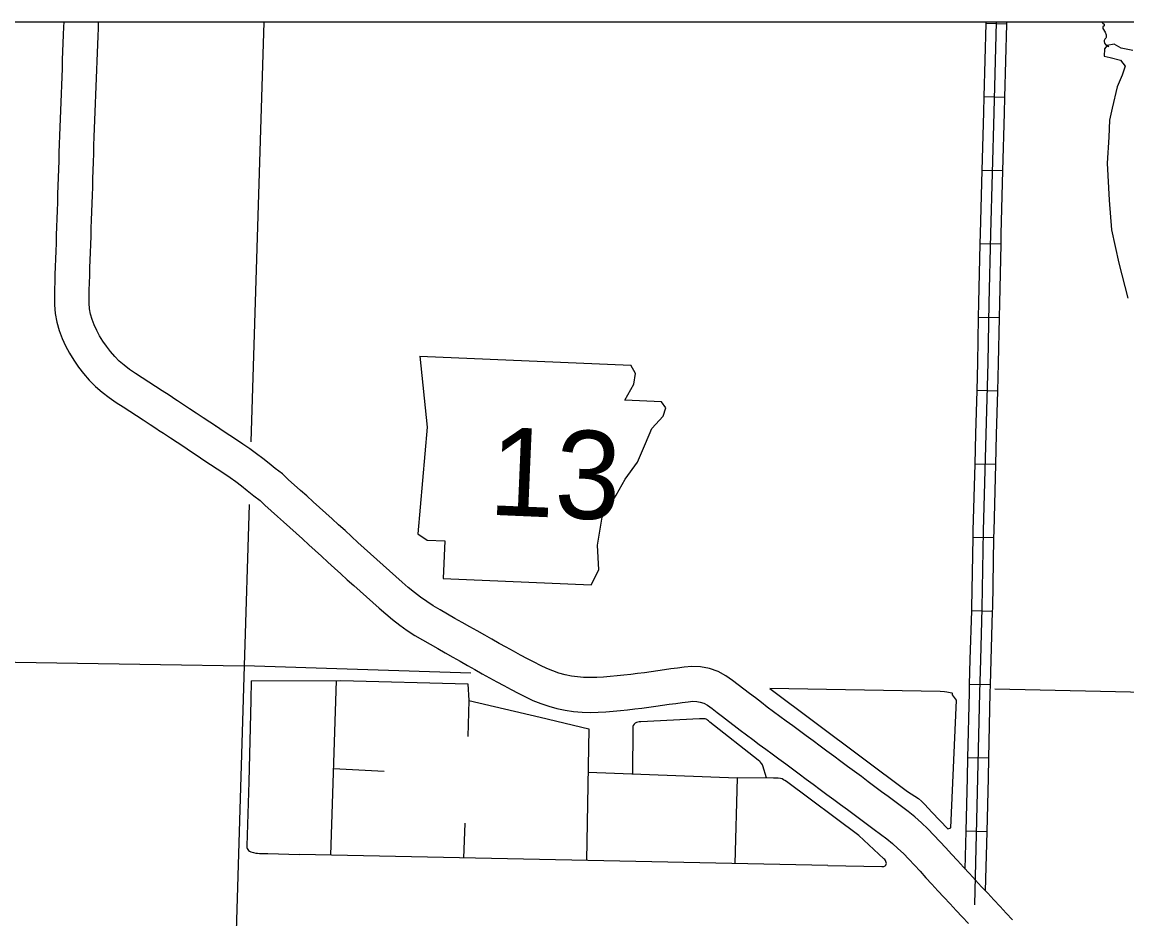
# Model space of a CAD drawing. Extents: x 1196286 to 1268366, y 2040822 to 2082115.
# Drawn here: x 1221760 to 1224740, y 2063179 to 2065597 of the extents above; entities that cross this region are included whole.
import ezdxf

# ---------------------------------------------------------------- set-up
doc = ezdxf.new("R2010")
doc.units = 0
for name, color, linetype in [('60', 7, 'Continuous'), ('61', 7, 'Continuous'), ('62', 7, 'Continuous'), ('Level 78', 7, 'Continuous'), ('Level 8', 7, 'Continuous'), ('Level 87', 7, 'Continuous')]:
    doc.layers.add(name, color=color, linetype=linetype)

msp = doc.modelspace()

# ---------------------------------------------------------------- linework, layer by layer
at = {"layer": '60'}
for points in [[(1222411.6, 2065596.8), (1222377.2, 2064465.2)], [(1222372.1, 2064296.2), (1222358.8, 2063861.1)], [(1220286.5, 2063894.5), (1222133.3, 2063864.7)], [(1222133.3, 2063864.7), (1222358.8, 2063861.1)], [(1222358.8, 2063861.1), (1222299.8, 2061893.3)], [(1222970.7, 2063842), (1222358.8, 2063861.1)], [(1225482.7, 2063774.2), (1224383.9, 2063798.4)]]:
    msp.add_lwpolyline(points, dxfattribs=at)
at = {"layer": '61'}
for p, q in [((1224416.4, 2065591.4), (1224360.2, 2065593)), ((1224410.9, 2065393.5), (1224354.7, 2065395)), ((1224405.6, 2065195.6), (1224349.4, 2065197.1)), ((1224400.4, 2064997.8), (1224344.2, 2064999)), ((1224396.2, 2064800), (1224339.9, 2064800.9)), ((1224391.9, 2064601.7), (1224335.6, 2064603.3)), ((1224386.4, 2064403.8), (1224330.2, 2064405.3)), ((1224381.3, 2064206.1), (1224325.1, 2064207.1)), ((1224377.7, 2064007.8), (1224321.4, 2064009.5)), ((1224371.8, 2063810), (1224315.6, 2063811.5)), ((1224367.5, 2063612.2), (1224311.3, 2063613.4)), ((1224362.8, 2063414.2), (1224306.5, 2063415.6))]:
    msp.add_line(p, q, dxfattribs=at)
for points in [[(1224329.7, 2063216.9), (1224338.2, 2063559.8), (1224343.1, 2063789), (1224345.5, 2063877.7), (1224349.8, 2064017.3), (1224353.5, 2064225.6), (1224360.4, 2064485.9), (1224365.9, 2064677.9), (1224368.7, 2064839.4), (1224372.9, 2065026.4), (1224381.7, 2065353.1), (1224388.4, 2065596.8)], [(1224354.7, 2065395), (1224360.2, 2065593)], [(1224360.2, 2065593), (1224360.3, 2065596.8)], [(1224410.9, 2065393.5), (1224416.4, 2065591.4)], [(1224416.4, 2065591.4), (1224416.5, 2065596.8)], [(1224349.4, 2065197.1), (1224353.6, 2065353.9), (1224354.7, 2065395)], [(1224405.6, 2065195.6), (1224409.8, 2065352.4), (1224410.9, 2065393.5)], [(1224344.2, 2064999), (1224344.8, 2065027.1), (1224349.4, 2065197.1)], [(1224400.4, 2064997.8), (1224401.1, 2065025.7), (1224405.6, 2065195.6)], [(1224339.9, 2064800.9), (1224340.6, 2064840), (1224344.2, 2064999)], [(1224396.2, 2064800), (1224396.9, 2064838.9), (1224400.4, 2064997.8)], [(1224335.6, 2064603.3), (1224337.8, 2064678.6), (1224339.9, 2064800.9)], [(1224391.9, 2064601.7), (1224394, 2064677.3), (1224396.2, 2064800)], [(1224330.2, 2064405.3), (1224332.3, 2064486.6), (1224335.6, 2064603.3)], [(1224386.4, 2064403.8), (1224388.5, 2064485.1), (1224391.9, 2064601.7)], [(1224325.1, 2064207.1), (1224325.4, 2064226.3), (1224330.2, 2064405.3)], [(1224381.3, 2064206.1), (1224381.6, 2064225), (1224386.4, 2064403.8)], [(1224321.4, 2064009.5), (1224321.7, 2064018), (1224325.1, 2064207.1)], [(1224377.7, 2064007.8), (1224377.9, 2064016.6), (1224381.3, 2064206.1)], [(1224315.6, 2063811.5), (1224317.3, 2063878.5), (1224321.4, 2064009.5)], [(1224371.8, 2063810), (1224373.6, 2063876.9), (1224377.7, 2064007.8)], [(1224311.3, 2063613.4), (1224315, 2063789.7), (1224315.6, 2063811.5)], [(1224367.5, 2063612.2), (1224371.2, 2063788.3), (1224371.8, 2063810)], [(1224306.5, 2063415.6), (1224310.1, 2063560.5), (1224311.3, 2063613.4)], [(1224362.8, 2063414.2), (1224366.4, 2063559.2), (1224367.5, 2063612.2)], [(1224304, 2063313.4), (1224306.5, 2063415.6)], [(1224358.8, 2063254.5), (1224362.8, 2063414.2)]]:
    msp.add_lwpolyline(points, dxfattribs=at)
at = {"layer": '62'}
for points in [[(1224673.1, 2065596.8), (1224673.6, 2065595.4), (1224675.1, 2065593.6), (1224678.3, 2065591.1), (1224678.8, 2065589.1), (1224678.4, 2065587.1), (1224675.1, 2065584.3), (1224674.6, 2065582.2), (1224675.3, 2065580), (1224681.3, 2065569.3), (1224684, 2065562.5), (1224684.3, 2065559.1), (1224683.8, 2065555.3), (1224683, 2065553.3), (1224680.8, 2065551.2), (1224679.8, 2065549.4), (1224679, 2065547.1), (1224678.9, 2065544.2), (1224679.9, 2065540), (1224681.8, 2065536.5), (1224686.5, 2065533.4), (1224691.5, 2065531.4)], [(1224756.2, 2065519.9), (1224724.7, 2065526.7), (1224705.8, 2065537.2), (1224686.5, 2065533.4), (1224679.1, 2065524.6), (1224678.2, 2065505.3), (1224694.7, 2065501.8), (1224722.7, 2065494.3), (1224735.1, 2065478), (1224727.1, 2065453.4), (1224713.3, 2065422.3), (1224699.8, 2065364.8), (1224692.9, 2065332.1), (1224691, 2065286.6), (1224686.6, 2065216.3), (1224692, 2065116.7), (1224698.2, 2065036.6), (1224717.9, 2064947.4), (1224742.8, 2064852.4)], [(1222377.5, 2063821.2), (1222376.6, 2063768.8), (1222371.4, 2063549), (1222365.9, 2063375.8), (1222365.9, 2063373.3), (1222366.3, 2063370.7), (1222367.3, 2063368.6), (1222368.8, 2063366.2), (1222370.9, 2063363.9), (1222373.7, 2063361.8), (1222376.5, 2063360.2), (1222380.4, 2063358.8), (1222383.7, 2063357.9), (1222390.8, 2063356.6), (1222394.7, 2063356.2), (1222400.2, 2063355.7), (1222422.3, 2063355.4), (1222507.7, 2063352.7)], [(1222377.5, 2063821.2), (1222619.8, 2063821.6), (1222961.8, 2063812.5), (1222965.3, 2063768.4), (1223157.7, 2063723.5), (1223288.7, 2063691.4)], [(1222607, 2063822), (1222592.2, 2063350.9)], [(1222965.3, 2063768.4), (1222962, 2063671.3)], [(1223767.5, 2063559.7), (1223757.7, 2063591.9), (1223756.7, 2063594.6), (1223755.3, 2063597.3), (1223753.7, 2063599.2), (1223751.8, 2063601.5), (1223749.7, 2063603.7), (1223745.2, 2063607), (1223615.1, 2063709.9), (1223611.1, 2063713.2), (1223608.6, 2063715.3), (1223607, 2063716.5), (1223604.9, 2063717.7), (1223602.7, 2063718.4), (1223600.1, 2063718.7), (1223596.4, 2063718.7), (1223592.1, 2063718.5), (1223586.9, 2063718.3), (1223429, 2063710.5), (1223424.2, 2063710.3), (1223420.7, 2063709.9), (1223416.7, 2063709), (1223413.7, 2063707.1), (1223410.8, 2063704.6), (1223408, 2063700.9), (1223407.2, 2063697.7), (1223406.9, 2063693.2), (1223406.7, 2063570.4)], [(1223288.7, 2063691.4), (1223281.9, 2063336.5)], [(1222599.5, 2063584.3), (1222736.9, 2063577.7)], [(1223286.5, 2063575), (1223688.9, 2063559.7), (1223682.6, 2063328.1)], [(1223933.2, 2063322.9), (1224078.5, 2063320.6), (1224084.1, 2063320.7), (1224086.2, 2063321.2), (1224088.2, 2063322.3), (1224089.9, 2063324.4), (1224090.7, 2063326.4), (1224091.1, 2063328.9), (1224090.8, 2063331.6), (1224090, 2063334.2), (1224088.8, 2063336.7), (1224086.9, 2063339.3), (1224084.5, 2063341.1), (1224016.6, 2063403.8), (1223821.3, 2063549.2), (1223817, 2063552.6), (1223813.9, 2063554.5), (1223809.9, 2063556.4), (1223805.6, 2063557.5), (1223799.6, 2063558.3), (1223794, 2063558.5), (1223786.6, 2063558.8), (1223688.9, 2063559.7)], [(1222954, 2063437), (1222950.9, 2063343.4)], [(1223933.2, 2063322.9), (1222507.7, 2063352.7)]]:
    msp.add_lwpolyline(points, dxfattribs=at)
msp.add_lwpolyline([(1224236.6, 2063792.1), (1223777, 2063800.3), (1224148.3, 2063522.8), (1224177.5, 2063503.4), (1224186.1, 2063496.2), (1224194.9, 2063487.3), (1224214.1, 2063467), (1224257.1, 2063422.2), (1224265.4, 2063424.6), (1224280.2, 2063768.7), (1224269.4, 2063783.7), (1224269.2, 2063786.9), (1224268.6, 2063787.6), (1224263.1, 2063788.9), (1224254.2, 2063790.5), (1224248, 2063791.1)], close=True, dxfattribs=at)
at = {"layer": 'Level 78'}
for p, q in [((1222832.3, 2064696.3), (1222852.7, 2064505)), ((1223414.5, 2064649.2), (1223402.3, 2064671.6)), ((1223410.1, 2064620.8), (1223414.5, 2064649.2)), ((1223386, 2064577.4), (1223410.1, 2064620.8)), ((1223484.3, 2064573.2), (1223386, 2064577.4)), ((1223496.3, 2064556.8), (1223484.3, 2064573.2)), ((1223458.9, 2064501.2), (1223489, 2064534.9)), ((1223489, 2064534.9), (1223496.3, 2064556.8)), ((1222852.7, 2064505), (1222827.7, 2064217.1)), ((1223441.3, 2064460.7), (1223458.9, 2064501.2)), ((1223420.1, 2064410.8), (1223441.3, 2064460.7)), ((1223386.4, 2064364.6), (1223420.1, 2064410.8)), ((1223362.3, 2064321.2), (1223386.4, 2064364.6)), ((1223324.9, 2064262.5), (1223362.3, 2064321.2)), ((1223312.1, 2064186.8), (1223324.9, 2064262.5)), ((1222827.7, 2064217.1), (1222852.3, 2064200.2)), ((1222852.3, 2064200.2), (1222899.9, 2064198.1)), ((1222899.9, 2064198.1), (1222895.5, 2064096.7)), ((1223315.6, 2064120), (1223312.1, 2064186.8)), ((1223294.8, 2064079.6), (1223315.6, 2064120)), ((1222895.5, 2064096.7), (1223294.8, 2064079.6))]:
    msp.add_line(p, q, dxfattribs=at)
msp.add_lwpolyline([(1222832.3, 2064696.3), (1223402.3, 2064671.6)], dxfattribs=at)
at = {"layer": 'Level 8'}
msp.add_lwpolyline([(1241590.6, 2065596.8), (1214332.8, 2065596.8), (1214332.8, 2047966.3), (1241590.6, 2047966.3)], close=True, dxfattribs=at)
at = {"layer": 'Level 87'}
for p, q in [((1221966.2, 2065596.8), (1221872.4, 2065596.8)), ((1222284.1, 2064506.3), (1222284.1, 2064506.2))]:
    msp.add_line(p, q, dxfattribs=at)
for points in [[(1221872.4, 2065596.8), (1221871.9, 2065584.3), (1221871, 2065562.1), (1221870.1, 2065539.8), (1221869.3, 2065517.3), (1221868.4, 2065494.7), (1221867.6, 2065472.1), (1221866.7, 2065449.3), (1221865.9, 2065426.5), (1221865.2, 2065403.8), (1221864.3, 2065381.4), (1221863.4, 2065358.7), (1221862.6, 2065335.9), (1221861.8, 2065313.3), (1221861, 2065290.7), (1221860.1, 2065268), (1221859.3, 2065245.2), (1221858.6, 2065222.6), (1221858, 2065200.1), (1221857.3, 2065177.6), (1221856.5, 2065155.2), (1221855.8, 2065133), (1221855.1, 2065110.8), (1221854.3, 2065088.6), (1221853.6, 2065066.5), (1221852.8, 2065044.5), (1221852.1, 2065022.6), (1221851.4, 2065000.9), (1221850.6, 2064979.5), (1221849.9, 2064958.3), (1221849.2, 2064937.3), (1221848.6, 2064916.7), (1221848, 2064896.8), (1221847.4, 2064877), (1221846.9, 2064856.5), (1221847.1, 2064834.7), (1221849, 2064811.5), (1221853.3, 2064788.1), (1221859.8, 2064765.6), (1221867.8, 2064744.2), (1221877.1, 2064724), (1221887.5, 2064704.4), (1221899.3, 2064685.3), (1221912.2, 2064667), (1221925.9, 2064649.6), (1221940.8, 2064632), (1221957.7, 2064614.8), (1221976.1, 2064598.8), (1221995.2, 2064584.4), (1222014, 2064571.6), (1222032.2, 2064559.6), (1222050.3, 2064547.8), (1222068.5, 2064536), (1222086.7, 2064524.2), (1222105, 2064512.3), (1222123.4, 2064500.3), (1222128.2, 2064497.1)], [(1222179.5, 2064575.6), (1222174.7, 2064578.7), (1222156.3, 2064590.7), (1222137.8, 2064602.8), (1222119.4, 2064614.7), (1222101.4, 2064626.4), (1222083.7, 2064638), (1222066.2, 2064649.5), (1222049.8, 2064660.6), (1222035.2, 2064671.6), (1222022.1, 2064683.1), (1222010, 2064695.4), (1221998.5, 2064708.8), (1221987.5, 2064723), (1221977.5, 2064737), (1221968.9, 2064751.1), (1221961.2, 2064765.6), (1221954.4, 2064780.3), (1221948.9, 2064795), (1221944.7, 2064809.6), (1221942, 2064823.9), (1221940.8, 2064839), (1221940.7, 2064855.8), (1221941.1, 2064874.3), (1221941.7, 2064893.9), (1221942.3, 2064914.1), (1221942.9, 2064934.4), (1221943.5, 2064955.1), (1221944.3, 2064976.1), (1221945.1, 2064997.7), (1221945.8, 2065019.4), (1221946.5, 2065041.3), (1221947.3, 2065063.3), (1221948, 2065085.5), (1221948.8, 2065107.6), (1221949.5, 2065129.9), (1221950.3, 2065152.3), (1221951, 2065174.7), (1221951.7, 2065197.2), (1221952.3, 2065219.7), (1221953, 2065242.2), (1221953.8, 2065264.6), (1221954.7, 2065287.1), (1221955.5, 2065309.9), (1221956.3, 2065332.6), (1221957.1, 2065355.2), (1221958, 2065377.8), (1221958.9, 2065400.6), (1221959.6, 2065423.4), (1221960.3, 2065445.9), (1221961.2, 2065468.5), (1221962.1, 2065491.2), (1221962.9, 2065513.7), (1221963.8, 2065536.1), (1221964.7, 2065558.5), (1221965.6, 2065580.7), (1221966.2, 2065596.8)], [(1222284.1, 2064506.3), (1222266, 2064518.3), (1222247.9, 2064530.3), (1222229.8, 2064542.5), (1222211.5, 2064554.6), (1222193, 2064566.7), (1222179.5, 2064575.6)], [(1222284.1, 2064506.2), (1222284, 2064506.3), (1222284.1, 2064506.3)], [(1224060.1, 2063535.6), (1224041.9, 2063549.1), (1224023.6, 2063562.8), (1224005.1, 2063576.5), (1223986.5, 2063590.3), (1223967.9, 2063604), (1223949.3, 2063617.7), (1223930.8, 2063631.4), (1223912.2, 2063645.2), (1223893.6, 2063659), (1223875.2, 2063672.7), (1223856.9, 2063686.1), (1223838.8, 2063699.4), (1223821, 2063712.4), (1223803.7, 2063725.2), (1223786.7, 2063737.8), (1223770, 2063750.3), (1223753.9, 2063762.5), (1223737.9, 2063774.8), (1223722.2, 2063786.8), (1223706.7, 2063798.8), (1223691.5, 2063810.5), (1223675.9, 2063822.3), (1223658.4, 2063834.4), (1223637.6, 2063846.2), (1223613.9, 2063854.7), (1223589.7, 2063859.2), (1223566.2, 2063859.8), (1223545.4, 2063857.9), (1223527.3, 2063855.4), (1223509.9, 2063853), (1223492.3, 2063850.5), (1223474.5, 2063848), (1223456.5, 2063845.5), (1223438.3, 2063843), (1223419.9, 2063840.6), (1223401.6, 2063838.3), (1223383.3, 2063836.3), (1223364.8, 2063834.4), (1223346.3, 2063832.6), (1223328, 2063831.2), (1223309.7, 2063830.2), (1223291.9, 2063829.8), (1223274.6, 2063830.2), (1223257.8, 2063831.4), (1223241.4, 2063833.8), (1223224.9, 2063837.4), (1223208.1, 2063842), (1223191.6, 2063847.6), (1223175.3, 2063854.3), (1223158.4, 2063862.1), (1223140.9, 2063871), (1223122.8, 2063880.4), (1223104.3, 2063890.5), (1223085.3, 2063900.8), (1223066, 2063911.4), (1223046.6, 2063922.1), (1223027.2, 2063933), (1223007.6, 2063944.1), (1222987.8, 2063955.4), (1222967.5, 2063966.8), (1222947.2, 2063978.1), (1222927.1, 2063989.4), (1222906.9, 2064000.9), (1222887.2, 2064012.2), (1222868.6, 2064023.3), (1222851.2, 2064034.5), (1222834.6, 2064046.3), (1222818.2, 2064059.2), (1222801.6, 2064073), (1222785, 2064087.4), (1222768.1, 2064102.4), (1222751, 2064117.6), (1222733.9, 2064132.8), (1222716.7, 2064148.1), (1222699.6, 2064163.4), (1222682.7, 2064178.7), (1222665.5, 2064194.3), (1222648.4, 2064209.9), (1222631.1, 2064225.9), (1222613.6, 2064241.8), (1222596.2, 2064257.5), (1222578.9, 2064273.1), (1222561.7, 2064288.6), (1222544.7, 2064304), (1222527.7, 2064319.3), (1222510.9, 2064334.4), (1222494.2, 2064349.3), (1222478.6, 2064362.9), (1222462.6, 2064378.7), (1222442.4, 2064393.6), (1222426.3, 2064406.7), (1222409.5, 2064420.2), (1222392.6, 2064433.4), (1222373.9, 2064446.6), (1222355.5, 2064458.7), (1222337.8, 2064470.5), (1222319.9, 2064482.4), (1222302.1, 2064494.3), (1222284.1, 2064506.3)], [(1222128.2, 2064497.1), (1222141.7, 2064488.3), (1222159.8, 2064476.4), (1222177.8, 2064464.5), (1222195.9, 2064452.4), (1222214, 2064440.3), (1222232.1, 2064428.3), (1222232.1, 2064428.2)], [(1222232.1, 2064428.2), (1222250.1, 2064416.2), (1222268, 2064404.3), (1222285.9, 2064392.5), (1222303.7, 2064380.6), (1222321.1, 2064369.1), (1222336.6, 2064358.2), (1222351.3, 2064346.6), (1222367.4, 2064333.9), (1222384.8, 2064319.5), (1222401.6, 2064307.2), (1222414.8, 2064294.2), (1222432.1, 2064279), (1222448.5, 2064264.4), (1222465.1, 2064249.6), (1222481.8, 2064234.5), (1222498.9, 2064219), (1222516.1, 2064203.5), (1222533.4, 2064187.9), (1222550.7, 2064172.3), (1222567.8, 2064156.7), (1222585, 2064140.8), (1222602.4, 2064125), (1222619.7, 2064109.3), (1222637, 2064093.6), (1222654.3, 2064078.1), (1222671.6, 2064062.8), (1222688.8, 2064047.5), (1222705.9, 2064032.3), (1222723.1, 2064017), (1222740.9, 2064001.5), (1222759.3, 2063986.2), (1222778.5, 2063971.2), (1222798.6, 2063956.9), (1222819.2, 2063943.6), (1222839.9, 2063931.2), (1222860.4, 2063919.5), (1222880.9, 2063907.8), (1222901.4, 2063896.3), (1222921.7, 2063885), (1222941.6, 2063873.8), (1222961.4, 2063862.6), (1222981.2, 2063851.3), (1223001, 2063840.2), (1223020.8, 2063829.3), (1223040.3, 2063818.6), (1223059.4, 2063808.1), (1223078.7, 2063797.7), (1223098, 2063787.6), (1223117.6, 2063777.7), (1223137.8, 2063768.3), (1223158.9, 2063759.7), (1223180.5, 2063752.4), (1223202.3, 2063746.3), (1223224.7, 2063741.5), (1223247.6, 2063738.1), (1223270.2, 2063736.5), (1223292.1, 2063736), (1223313.4, 2063736.5), (1223334, 2063737.6), (1223354.3, 2063739.2), (1223374, 2063741.1), (1223393.3, 2063743.1), (1223412.5, 2063745.2), (1223431.6, 2063747.6), (1223450.7, 2063750), (1223469.4, 2063752.6), (1223487.6, 2063755.2), (1223505.4, 2063757.7), (1223522.9, 2063760.2), (1223540, 2063762.5), (1223556.1, 2063764.7), (1223569.4, 2063766), (1223579.9, 2063765.7), (1223589.3, 2063763.9), (1223598.4, 2063760.6), (1223608.5, 2063755), (1223620.8, 2063746.4), (1223634.7, 2063735.9), (1223649.5, 2063724.5), (1223665, 2063712.6), (1223680.8, 2063700.4), (1223697, 2063688), (1223713.7, 2063675.3), (1223730.7, 2063662.7), (1223747.9, 2063649.8), (1223765.6, 2063636.8), (1223783.4, 2063623.8), (1223801.3, 2063610.6), (1223819.5, 2063597.3), (1223837.8, 2063583.7), (1223856.3, 2063570), (1223874.9, 2063556.1), (1223893.6, 2063542.3), (1223912.3, 2063528.5), (1223930.8, 2063514.8), (1223949.3, 2063501.2), (1223967.6, 2063487.5), (1223986, 2063473.9), (1224004.1, 2063460.4), (1224004.1, 2063460.4)], [(1224430.9, 2063176.6), (1224414.2, 2063194.5), (1224397.7, 2063212.3), (1224381.2, 2063230.2), (1224364.7, 2063248.2), (1224348, 2063266.1), (1224331.5, 2063283.8), (1224315.2, 2063301.4), (1224298.8, 2063319), (1224282.6, 2063336.3), (1224266.8, 2063353.4), (1224251.2, 2063370.7), (1224235.5, 2063387.8), (1224219.5, 2063405), (1224203.1, 2063421.8), (1224186.1, 2063438.3), (1224168.1, 2063454.2), (1224149.7, 2063468.9), (1224131.5, 2063482.6), (1224113.6, 2063495.9), (1224095.9, 2063508.9), (1224078.1, 2063522.2), (1224060.1, 2063535.6), (1224060.1, 2063535.6)], [(1224004.1, 2063460.4), (1224022.1, 2063447), (1224040.1, 2063433.6), (1224057.9, 2063420.4), (1224075.4, 2063407.5), (1224092.1, 2063394.8), (1224107.8, 2063382.4), (1224122.4, 2063369.4), (1224136.9, 2063355.4), (1224151.7, 2063340.3), (1224166.6, 2063324.2), (1224181.9, 2063307.5), (1224197.6, 2063290.2), (1224213.8, 2063272.6), (1224230.2, 2063255.1), (1224246.5, 2063237.6), (1224262.9, 2063219.9), (1224279.4, 2063202.2), (1224295.8, 2063184.5), (1224312.3, 2063166.7)]]:
    msp.add_lwpolyline(points, dxfattribs=at)

# ---------------------------------------------------------------- texts
at = {"layer": 'Level 78'}
msp.add_text('13', height=237.6, rotation=357.548, dxfattribs=at).set_placement((1223016.6, 2064269))

doc.saveas('drawing.dxf')
